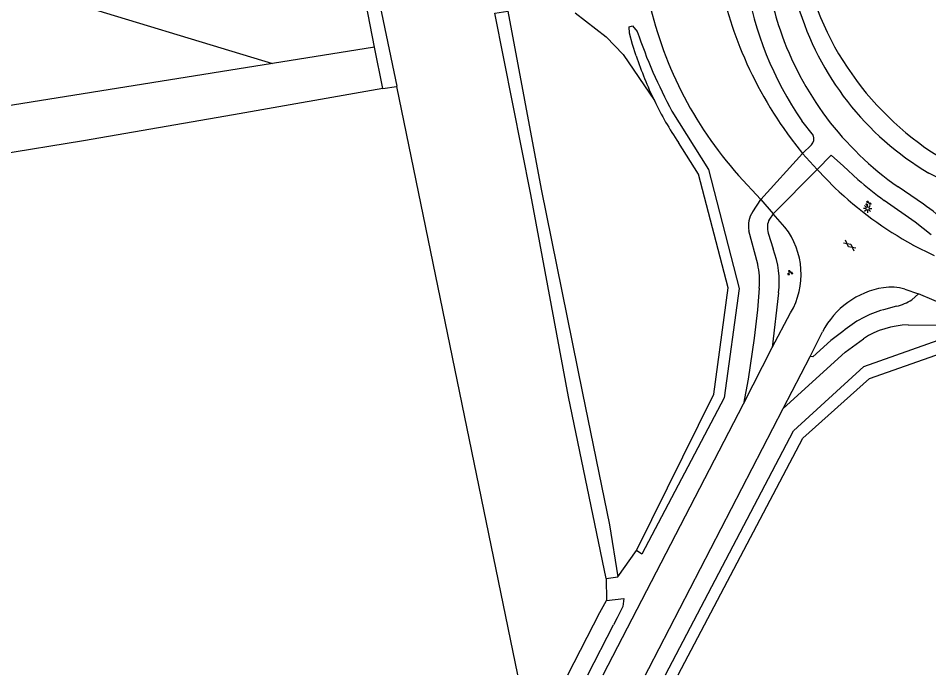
# Model space of a CAD drawing. Extents: x 125000 to 129004, y 397500 to 399008.
# Drawn here: x 126409.7 to 126547.3, y 397500 to 397599.2 of the extents above; entities that cross this region are included whole.
import ezdxf

# ---------------------------------------------------------------- set-up
doc = ezdxf.new("R2010")
doc.units = 0
for name, color, linetype in [('gg-afsc-draadraster', 7, 'Continuous'), ('gg-afsc-lijn draadraster', 7, 'Continuous'), ('gg-knt-bronhoudergrens', 7, 'Continuous'), ('gg-knt-verharding', 7, 'Continuous'), ('gg-knt-verharding nz', 7, 'Continuous'), ('gg-kntw-greppel-droge sloot', 7, 'Continuous'), ('gt-grn-groengrens', 7, 'Continuous'), ('gt-grn-weggrens', 7, 'Continuous'), ('gt-symb-gesloten verharding', 7, 'Continuous'), ('gt-symb-groenvak', 7, 'Continuous'), ('gt-symb-lichtmast', 7, 'Continuous')]:
    doc.layers.add(name, color=color, linetype=linetype)

# ---------------------------------------------------------------- blocks, each defined once
blk = doc.blocks.new('gt0-GESVH1')
at = {"layer": 'gt-symb-gesloten verharding'}
for p, q in [((-0.99, -0.26), (0.01, 0.24)), ((0.01, -0.26), (-0.99, 0.24)), ((0.01, 0.24), (1.01, -0.26)), ((1.01, 0.24), (0.01, -0.26))]:
    blk.add_line(p, q, dxfattribs=at)
blk = doc.blocks.new('gt0-LMAST')
at = {"layer": 'gt-symb-lichtmast'}
for p, q in [((-0.18, 0.17), (-0.45, 0.44)), ((-0.01, 0.25), (-0.01, 0.62)), ((0.17, 0.17), (0.44, 0.44)), ((-0.26, 0), (-0.63, 0)), ((-0.18, -0.18), (-0.45, -0.45)), ((-0.01, -0.25), (-0.01, -0.63)), ((0.44, -0.45), (0.17, -0.18)), ((0.24, 0), (0.62, 0))]:
    blk.add_line(p, q, dxfattribs=at)
blk.add_circle((-0.01, 0), 0.25, dxfattribs=at)
blk = doc.blocks.new('gt0-GRVAK')
at = {"layer": 'gt-symb-groenvak'}
for p, q in [((-0.11, 0.19), (-0.23, 0.24)), ((-0.18, 0.15), (0.09, 0.15)), ((-0.09, 0.21), (-0.16, 0.32)), ((-0.05, 0.21), (-0.05, 0.39)), ((0, 0.21), (0.06, 0.32)), ((0.01, 0.19), (0.13, 0.24)), ((0.26, -0.05), (0.2, 0.06)), ((0.3, -0.05), (0.3, 0.13)), ((0.35, -0.05), (0.41, 0.06)), ((-0.24, -0.23), (-0.36, -0.18)), ((-0.32, -0.26), (-0.05, -0.26)), ((-0.23, -0.21), (-0.29, -0.09)), ((-0.18, -0.2), (-0.18, -0.02)), ((-0.14, -0.21), (-0.07, -0.09)), ((-0.12, -0.23), (0, -0.18)), ((0.24, -0.07), (0.12, -0.02)), ((0.17, -0.11), (0.44, -0.11)), ((0.37, -0.07), (0.49, -0.02))]:
    blk.add_line(p, q, dxfattribs=at)

msp = doc.modelspace()

# ---------------------------------------------------------------- linework, layer by layer
at = {"layer": 'gg-afsc-draadraster'}
for p, q in [((126464.81, 397588.6), (126442.26, 397584.66)), ((126442.26, 397584.66), (126419.58, 397580.7)), ((126419.58, 397580.7), (126338.56, 397567.56))]:
    msp.add_line(p, q, dxfattribs=at)
at = {"layer": 'gg-afsc-lijn draadraster'}
for p, q in [((126464.81, 397588.6), (126442.26, 397584.66)), ((126442.26, 397584.66), (126419.58, 397580.7)), ((126419.58, 397580.7), (126338.56, 397567.56))]:
    msp.add_line(p, q, dxfattribs=at)
at = {"layer": 'gg-knt-bronhoudergrens'}
for p, q in [((126466.91, 397588.94), (126485.19, 397500)), ((126500.34, 397514.83), (126503.15, 397518.8))]:
    msp.add_line(p, q, dxfattribs=at)
msp.add_lwpolyline([(126493.89, 397600.05), (126498.58, 397596.41), (126501.13, 397593.77), (126505.85, 397586.78)], dxfattribs=at)
at = {"layer": 'gg-knt-verharding'}
for p, q in [((126529.88, 397581.49), (126528.11, 397583.75)), ((126526.52, 397581.03), (126528.23, 397578.81)), ((126528.23, 397578.81), (126529.6, 397580.11)), ((126521.96, 397571.82), (126518.56, 397575.49)), ((126533.12, 397573.61), (126530.44, 397576.36)), ((126546.5, 397571.13), (126542.67, 397573.74)), ((126520.74, 397570), (126521.96, 397571.82)), ((126523.78, 397569.69), (126523.23, 397568.86)), ((126525.59, 397567.66), (126523.78, 397569.69)), ((126521.46, 397562.08), (126520.15, 397567.11)), ((126523.06, 397566.76), (126523.79, 397564.38)), ((126544.88, 397564.97), (126548.12, 397563.37)), ((126524.62, 397557.72), (126523.67, 397549.47)), ((126543.68, 397558.28), (126545.74, 397557.58)), ((126545.74, 397557.58), (126544.75, 397556.67)), ((126523.67, 397549.47), (126526.44, 397554.7)), ((126542.45, 397555.71), (126540.45, 397555.18)), ((126529.37, 397548.13), (126531.25, 397551.85)), ((126498.11, 397500), (126519.34, 397540.97)), ((126505, 397500.95), (126525.3, 397540.24)), ((126504.51, 397500), (126505, 397500.95))]:
    msp.add_line(p, q, dxfattribs=at)
for points in [[(126530.44, 397576.36), (126532.56, 397578.52), (126534.41, 397576.88), (126536.6, 397574.85)], [(126547.69, 397566.5), (126545.27, 397568.41), (126540.55, 397571.7)], [(126521.7, 397558.46), (126521.43, 397555.17), (126520.94, 397550.88), (126520.03, 397544.67), (126519.34, 397540.97)], [(126534.33, 397551.91), (126532.54, 397550.52), (126529.8, 397548.05), (126529.37, 397548.13)], [(126544.19, 397552.88), (126548.47, 397552.84), (126558.64, 397552.15)], [(126525.3, 397540.24), (126534.67, 397548.74), (126537.44, 397550.8)]]:
    msp.add_lwpolyline(points, dxfattribs=at)
for centre, radius, start, end in [((126569.61, 397612.86), 47.33, 185.7171, 198.9614), ((126570.06, 397615.46), 55.27, 188.7181, 202.7327), ((126571.42, 397613.3), 52.43, 189.4098, 214.306), ((126562.44, 397614.63), 58.8, 191.7032, 221.7331), ((126570.16, 397612.96), 47.89, 198.8512, 234.9704), ((126576.01, 397617.84), 61.68, 202.6388, 216.6421), ((126528.57, 397581.04), 1.39, 317.7773, 18.8055), ((126582.7, 397628.61), 70.82, 229.3865, 233.4779), ((126573.81, 397616.7), 59.26, 226.6348, 240.7811), ((126520.92, 397534.82), 44.41, 42.3806, 54.8381), ((126523.52, 397567.93), 3.47, 143.2751, 193.6479), ((126525.53, 397567.63), 2.61, 151.8253, 199.3522), ((126516.44, 397560.55), 11.58, 329.649, 37.8306), ((126510.93, 397559.41), 13.79, 352.9629, 21.1176), ((126511.27, 397559.6), 10.49, 353.7607, 13.6932), ((126541.63, 397551.99), 6.61, 71.9325, 100.0765), ((126542.45, 397546.04), 12.62, 99.0368, 152.609), ((126540.31, 397564.13), 8.69, 284.2426, 300.782), ((126545.01, 397539.29), 16.53, 106.0001, 130.2391), ((126544.42, 397540.15), 12.73, 91.0401, 123.2762)]:
    msp.add_arc(centre, radius, start, end, dxfattribs=at)
at = {"layer": 'gg-knt-verharding nz'}
for p, q in [((126528.23, 397578.81), (126530.44, 397576.36)), ((126521.96, 397571.82), (126523.78, 397569.69)), ((126558.64, 397552.15), (126545.74, 397557.58)), ((126519.34, 397540.97), (126523.67, 397549.47)), ((126525.3, 397540.24), (126529.37, 397548.13))]:
    msp.add_line(p, q, dxfattribs=at)
at = {"layer": 'gg-kntw-greppel-droge sloot'}
for p, q in [((126498.56, 397514.57), (126500.34, 397514.83)), ((126495.81, 397500), (126499.7, 397507.57))]:
    msp.add_line(p, q, dxfattribs=at)
for points in [[(126498.56, 397514.57), (126492.88, 397542.02), (126487.18, 397572.58), (126481.72, 397599.98), (126483.72, 397600.33)], [(126483.72, 397600.33), (126488.73, 397573.42), (126494.97, 397542.58), (126499.06, 397522.68), (126500.34, 397514.83)], [(126503.1, 397593.54), (126502.57, 397595.25), (126502.1, 397596.97), (126502.04, 397597.93), (126502.54, 397598.11), (126503.26, 397597.22)], [(126508.51, 397585.18), (126514.04, 397576.37), (126518.66, 397558.38), (126516.38, 397541.85), (126503.98, 397518.25), (126503.15, 397518.8)], [(126503.15, 397518.8), (126514.82, 397542.4), (126516.99, 397558.51), (126512.5, 397575.65), (126509.48, 397580.45)], [(126698.7, 397511.14), (126656.17, 397529.46), (126607.01, 397550.23), (126550.43, 397574.26), (126547.32, 397575.83)], [(126507.55, 397500), (126526.89, 397536.86), (126537.5, 397546.58), (126549.6, 397550.87)], [(126509.43, 397500), (126528.29, 397535.76), (126538.37, 397544.78), (126549.25, 397548.62)], [(126492.78, 397500), (126497.62, 397509.43), (126498.64, 397511.23)], [(126498.64, 397511.23), (126501.26, 397511.55), (126501.07, 397510.32)], [(126501.07, 397510.32), (126500.24, 397508.63), (126499.7, 397507.57)]]:
    msp.add_lwpolyline(points, dxfattribs=at)
for centre, radius, start, end in [((126569.86, 397613.81), 44.17, 196.5552, 239.3121), ((126573.25, 397617.23), 45.93, 199.8408, 248.4933), ((126576.45, 397621.91), 77.23, 198.6383, 208.3957), ((126554.38, 397610.41), 53.97, 198.2076, 205.9636), ((126554.38, 397610.41), 53.98, 205.9613, 213.7154)]:
    msp.add_arc(centre, radius, start, end, dxfattribs=at)
at = {"layer": 'gt-grn-groengrens'}
for p, q in [((126297.88, 397638.07), (126448.14, 397592.4)), ((126463.58, 397594.88), (126448.14, 397592.4)), ((126464.81, 397588.6), (126463.58, 397594.88)), ((126464.81, 397588.6), (126466.91, 397588.94)), ((126498.56, 397514.57), (126498.64, 397511.23))]:
    msp.add_line(p, q, dxfattribs=at)
for points in [[(126463.58, 397594.88), (126455.48, 397636.5), (126337.48, 397671.99), (126335.48, 397678.23)], [(126466.91, 397588.94), (126467, 397588.96), (126456.36, 397639.88)], [(126448.14, 397592.4), (126337.42, 397574.64), (126338.56, 397567.56)]]:
    msp.add_lwpolyline(points, dxfattribs=at)
at = {"layer": 'gt-grn-weggrens'}
for p, q in [((126521.96, 397571.82), (126528.23, 397578.81)), ((126523.78, 397569.69), (126530.44, 397576.36))]:
    msp.add_line(p, q, dxfattribs=at)

# ---------------------------------------------------------------- block references
at = {"layer": 'gt-symb-gesloten verharding', "rotation": -38.30199383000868}
msp.add_blockref('gt0-GESVH1', (126535.36, 397564.9), dxfattribs=at)
at = {"layer": 'gt-symb-groenvak'}
for p in [(126538.15, 397571.27), (126526.33, 397560.77)]:
    msp.add_blockref('gt0-GRVAK', p, dxfattribs=at)
at = {"layer": 'gt-symb-lichtmast'}
msp.add_blockref('gt0-LMAST', (126538.07, 397570.48), dxfattribs=at)

doc.saveas('drawing.dxf')
